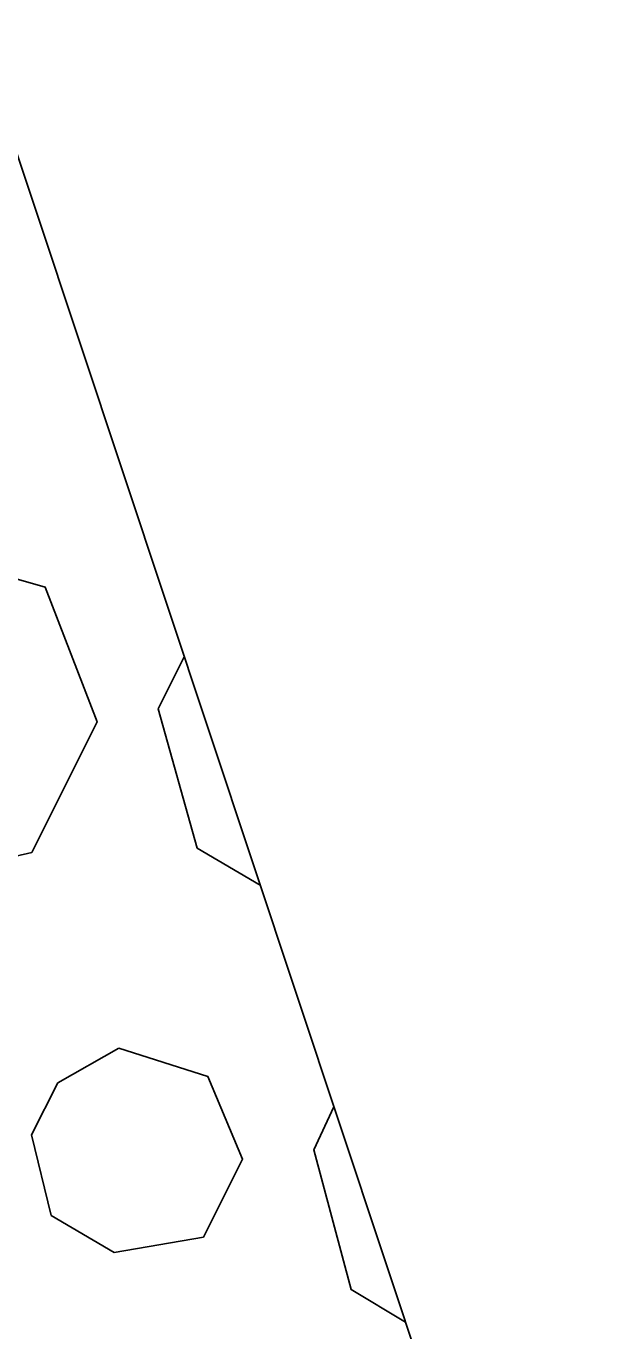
# Model space of a CAD drawing. Extents: x 400935 to 481562, y 415700 to 505362.
# Drawn here: x 402722.29 to 402726.47, y 418548.25 to 418557.74 of the extents above; entities that cross this region are included whole.
import ezdxf

# ---------------------------------------------------------------- set-up
doc = ezdxf.new("R2010")
doc.units = 0
doc.layers.add('Sediment Dam Type A CG CELL', color=7, linetype='Continuous')

msp = doc.modelspace()

# ---------------------------------------------------------------- linework, layer by layer
at = {"layer": 'Sediment Dam Type A CG CELL'}
msp.add_lwpolyline([(402716.6781, 418573.5035), (402726.4721, 418544.0386), (402715.8913, 418540.5216), (402706.0973, 418569.9865)], close=True, dxfattribs=at)
msp.add_lwpolyline([(402716.6781, 418573.5035), (402726.4721, 418544.0386), (402715.8913, 418540.5216), (402706.0973, 418569.9865)], close=True, dxfattribs=at)
msp.add_lwpolyline([(402716.6781, 418573.5035), (402726.4721, 418544.0386), (402715.8913, 418540.5216), (402706.0973, 418569.9865)], close=True, dxfattribs=at)
msp.add_lwpolyline([(402716.6781, 418573.5035), (402726.4721, 418544.0386), (402715.8913, 418540.5216), (402706.0973, 418569.9865)], close=True, dxfattribs=at)
msp.add_lwpolyline([(402716.6781, 418573.5035), (402726.4721, 418544.0386), (402715.8913, 418540.5216), (402706.0973, 418569.9865)], close=True, dxfattribs=at)
msp.add_lwpolyline([(402716.6781, 418573.5035), (402726.4721, 418544.0386), (402715.8913, 418540.5216), (402706.0973, 418569.9865)], close=True, dxfattribs=at)
msp.add_lwpolyline([(402716.6781, 418573.5035), (402726.4721, 418544.0386), (402715.8913, 418540.5216), (402706.0973, 418569.9865)], close=True, dxfattribs=at)
msp.add_lwpolyline([(402716.6781, 418573.5035), (402726.4721, 418544.0386), (402715.8913, 418540.5216), (402706.0973, 418569.9865)], close=True, dxfattribs=at)
msp.add_lwpolyline([(402716.6781, 418573.5035), (402726.4721, 418544.0386), (402715.8913, 418540.5216), (402706.0973, 418569.9865)], close=True, dxfattribs=at)
msp.add_lwpolyline([(402716.6781, 418573.5035), (402726.4721, 418544.0386), (402715.8913, 418540.5216), (402706.0973, 418569.9865)], close=True, dxfattribs=at)
msp.add_lwpolyline([(402716.6781, 418573.5035), (402726.4721, 418544.0386), (402715.8913, 418540.5216), (402706.0973, 418569.9865)], close=True, dxfattribs=at)
msp.add_lwpolyline([(402716.6781, 418573.5035), (402726.4721, 418544.0386), (402715.8913, 418540.5216), (402706.0973, 418569.9865)], close=True, dxfattribs=at)
for points in [[(402721.326, 418553.9725), (402722.4325, 418553.6553), (402722.8112, 418552.6747), (402722.336, 418551.7264), (402721.3081, 418551.4901), (402720.5811, 418551.9335), (402720.3092, 418552.9496), (402720.6141, 418553.5778), (402721.326, 418553.9725)], [(402721.326, 418553.9725), (402722.4325, 418553.6553), (402722.8112, 418552.6747), (402722.336, 418551.7264), (402721.3081, 418551.4901), (402720.5811, 418551.9335), (402720.3092, 418552.9496), (402720.6141, 418553.5778), (402721.326, 418553.9725)], [(402721.326, 418553.9725), (402722.4325, 418553.6553), (402722.8112, 418552.6747), (402722.336, 418551.7264), (402721.3081, 418551.4901), (402720.5811, 418551.9335), (402720.3092, 418552.9496), (402720.6141, 418553.5778), (402721.326, 418553.9725)], [(402721.326, 418553.9725), (402722.4325, 418553.6553), (402722.8112, 418552.6747), (402722.336, 418551.7264), (402721.3081, 418551.4901), (402720.5811, 418551.9335), (402720.3092, 418552.9496), (402720.6141, 418553.5778), (402721.326, 418553.9725)], [(402721.326, 418553.9725), (402722.4325, 418553.6553), (402722.8112, 418552.6747), (402722.336, 418551.7264), (402721.3081, 418551.4901), (402720.5811, 418551.9335), (402720.3092, 418552.9496), (402720.6141, 418553.5778), (402721.326, 418553.9725)], [(402721.326, 418553.9725), (402722.4325, 418553.6553), (402722.8112, 418552.6747), (402722.336, 418551.7264), (402721.3081, 418551.4901), (402720.5811, 418551.9335), (402720.3092, 418552.9496), (402720.6141, 418553.5778), (402721.326, 418553.9725)], [(402721.326, 418553.9725), (402722.4325, 418553.6553), (402722.8112, 418552.6747), (402722.336, 418551.7264), (402721.3081, 418551.4901), (402720.5811, 418551.9335), (402720.3092, 418552.9496), (402720.6141, 418553.5778), (402721.326, 418553.9725)], [(402721.326, 418553.9725), (402722.4325, 418553.6553), (402722.8112, 418552.6747), (402722.336, 418551.7264), (402721.3081, 418551.4901), (402720.5811, 418551.9335), (402720.3092, 418552.9496), (402720.6141, 418553.5778), (402721.326, 418553.9725)], [(402721.326, 418553.9725), (402722.4325, 418553.6553), (402722.8112, 418552.6747), (402722.336, 418551.7264), (402721.3081, 418551.4901), (402720.5811, 418551.9335), (402720.3092, 418552.9496), (402720.6141, 418553.5778), (402721.326, 418553.9725)], [(402721.326, 418553.9725), (402722.4325, 418553.6553), (402722.8112, 418552.6747), (402722.336, 418551.7264), (402721.3081, 418551.4901), (402720.5811, 418551.9335), (402720.3092, 418552.9496), (402720.6141, 418553.5778), (402721.326, 418553.9725)], [(402721.326, 418553.9725), (402722.4325, 418553.6553), (402722.8112, 418552.6747), (402722.336, 418551.7264), (402721.3081, 418551.4901), (402720.5811, 418551.9335), (402720.3092, 418552.9496), (402720.6141, 418553.5778), (402721.326, 418553.9725)], [(402721.326, 418553.9725), (402722.4325, 418553.6553), (402722.8112, 418552.6747), (402722.336, 418551.7264), (402721.3081, 418551.4901), (402720.5811, 418551.9335), (402720.3092, 418552.9496), (402720.6141, 418553.5778), (402721.326, 418553.9725)], [(402723.996, 418551.4879), (402723.5377, 418551.757), (402723.254, 418552.7692), (402723.444, 418553.1485)], [(402723.996, 418551.4879), (402723.5377, 418551.757), (402723.254, 418552.7692), (402723.444, 418553.1485)], [(402723.996, 418551.4879), (402723.5377, 418551.757), (402723.254, 418552.7692), (402723.444, 418553.1485)], [(402723.996, 418551.4879), (402723.5377, 418551.757), (402723.254, 418552.7692), (402723.444, 418553.1485)], [(402723.996, 418551.4879), (402723.5377, 418551.757), (402723.254, 418552.7692), (402723.444, 418553.1485)], [(402723.996, 418551.4879), (402723.5377, 418551.757), (402723.254, 418552.7692), (402723.444, 418553.1485)], [(402723.996, 418551.4879), (402723.5377, 418551.757), (402723.254, 418552.7692), (402723.444, 418553.1485)], [(402723.996, 418551.4879), (402723.5377, 418551.757), (402723.254, 418552.7692), (402723.444, 418553.1485)], [(402723.996, 418551.4879), (402723.5377, 418551.757), (402723.254, 418552.7692), (402723.444, 418553.1485)], [(402723.996, 418551.4879), (402723.5377, 418551.757), (402723.254, 418552.7692), (402723.444, 418553.1485)], [(402723.996, 418551.4879), (402723.5377, 418551.757), (402723.254, 418552.7692), (402723.444, 418553.1485)], [(402723.996, 418551.4879), (402723.5377, 418551.757), (402723.254, 418552.7692), (402723.444, 418553.1485)], [(402722.9673, 418550.3029), (402723.6154, 418550.0968), (402723.8678, 418549.4957), (402723.5828, 418548.9268), (402722.9344, 418548.8166), (402722.4761, 418549.0858), (402722.3343, 418549.671), (402722.5243, 418550.0503), (402722.9673, 418550.3029)], [(402722.9673, 418550.3029), (402723.6154, 418550.0968), (402723.8678, 418549.4957), (402723.5828, 418548.9268), (402722.9344, 418548.8166), (402722.4761, 418549.0858), (402722.3343, 418549.671), (402722.5243, 418550.0503), (402722.9673, 418550.3029)], [(402722.9673, 418550.3029), (402723.6154, 418550.0968), (402723.8678, 418549.4957), (402723.5828, 418548.9268), (402722.9344, 418548.8166), (402722.4761, 418549.0858), (402722.3343, 418549.671), (402722.5243, 418550.0503), (402722.9673, 418550.3029)], [(402722.9673, 418550.3029), (402723.6154, 418550.0968), (402723.8678, 418549.4957), (402723.5828, 418548.9268), (402722.9344, 418548.8166), (402722.4761, 418549.0858), (402722.3343, 418549.671), (402722.5243, 418550.0503), (402722.9673, 418550.3029)], [(402722.9673, 418550.3029), (402723.6154, 418550.0968), (402723.8678, 418549.4957), (402723.5828, 418548.9268), (402722.9344, 418548.8166), (402722.4761, 418549.0858), (402722.3343, 418549.671), (402722.5243, 418550.0503), (402722.9673, 418550.3029)], [(402722.9673, 418550.3029), (402723.6154, 418550.0968), (402723.8678, 418549.4957), (402723.5828, 418548.9268), (402722.9344, 418548.8166), (402722.4761, 418549.0858), (402722.3343, 418549.671), (402722.5243, 418550.0503), (402722.9673, 418550.3029)], [(402722.9673, 418550.3029), (402723.6154, 418550.0968), (402723.8678, 418549.4957), (402723.5828, 418548.9268), (402722.9344, 418548.8166), (402722.4761, 418549.0858), (402722.3343, 418549.671), (402722.5243, 418550.0503), (402722.9673, 418550.3029)], [(402722.9673, 418550.3029), (402723.6154, 418550.0968), (402723.8678, 418549.4957), (402723.5828, 418548.9268), (402722.9344, 418548.8166), (402722.4761, 418549.0858), (402722.3343, 418549.671), (402722.5243, 418550.0503), (402722.9673, 418550.3029)], [(402722.9673, 418550.3029), (402723.6154, 418550.0968), (402723.8678, 418549.4957), (402723.5828, 418548.9268), (402722.9344, 418548.8166), (402722.4761, 418549.0858), (402722.3343, 418549.671), (402722.5243, 418550.0503), (402722.9673, 418550.3029)], [(402722.9673, 418550.3029), (402723.6154, 418550.0968), (402723.8678, 418549.4957), (402723.5828, 418548.9268), (402722.9344, 418548.8166), (402722.4761, 418549.0858), (402722.3343, 418549.671), (402722.5243, 418550.0503), (402722.9673, 418550.3029)], [(402722.9673, 418550.3029), (402723.6154, 418550.0968), (402723.8678, 418549.4957), (402723.5828, 418548.9268), (402722.9344, 418548.8166), (402722.4761, 418549.0858), (402722.3343, 418549.671), (402722.5243, 418550.0503), (402722.9673, 418550.3029)], [(402722.9673, 418550.3029), (402723.6154, 418550.0968), (402723.8678, 418549.4957), (402723.5828, 418548.9268), (402722.9344, 418548.8166), (402722.4761, 418549.0858), (402722.3343, 418549.671), (402722.5243, 418550.0503), (402722.9673, 418550.3029)], [(402725.0527, 418548.3089), (402724.6576, 418548.5464), (402724.3857, 418549.5625), (402724.5322, 418549.8747)], [(402725.0527, 418548.3089), (402724.6576, 418548.5464), (402724.3857, 418549.5625), (402724.5322, 418549.8747)], [(402725.0527, 418548.3089), (402724.6576, 418548.5464), (402724.3857, 418549.5625), (402724.5322, 418549.8747)], [(402725.0527, 418548.3089), (402724.6576, 418548.5464), (402724.3857, 418549.5625), (402724.5322, 418549.8747)], [(402725.0527, 418548.3089), (402724.6576, 418548.5464), (402724.3857, 418549.5625), (402724.5322, 418549.8747)], [(402725.0527, 418548.3089), (402724.6576, 418548.5464), (402724.3857, 418549.5625), (402724.5322, 418549.8747)], [(402725.0527, 418548.3089), (402724.6576, 418548.5464), (402724.3857, 418549.5625), (402724.5322, 418549.8747)], [(402725.0527, 418548.3089), (402724.6576, 418548.5464), (402724.3857, 418549.5625), (402724.5322, 418549.8747)], [(402725.0527, 418548.3089), (402724.6576, 418548.5464), (402724.3857, 418549.5625), (402724.5322, 418549.8747)], [(402725.0527, 418548.3089), (402724.6576, 418548.5464), (402724.3857, 418549.5625), (402724.5322, 418549.8747)], [(402725.0527, 418548.3089), (402724.6576, 418548.5464), (402724.3857, 418549.5625), (402724.5322, 418549.8747)], [(402725.0527, 418548.3089), (402724.6576, 418548.5464), (402724.3857, 418549.5625), (402724.5322, 418549.8747)]]:
    msp.add_lwpolyline(points, dxfattribs=at)

doc.saveas('drawing.dxf')
